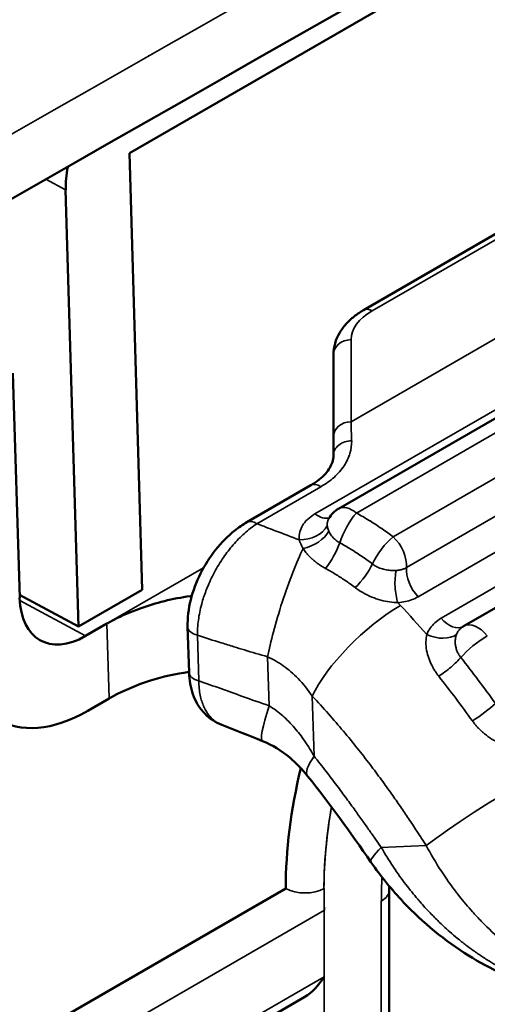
# Model space of a CAD drawing. Header units: millimetres. Extents: x 0 to 14369, y -869 to 2970.
# Tile 503 of 656: x 3638 to 3643, y 1377 to 1388. Entities that reach past the tile are written whole.
import ezdxf

# ---------------------------------------------------------------- set-up
doc = ezdxf.new("R2010")
doc.units = ezdxf.units.MM
doc.header["$LTSCALE"] = 10
doc.layers.add('Sichtbar (ISO)', color=7, linetype='Continuous', lineweight=50)
doc.layers.add('Sichtbar schmal (ISO)', color=7, linetype='Continuous', lineweight=35)

msp = doc.modelspace()

# ---------------------------------------------------------------- linework, layer by layer
at = {"layer": 'Sichtbar (ISO)'}
for p, q in [((3639.261, 1386.143), (3650.574, 1392.675)), ((3649.783, 1386.935), (3641.582, 1382.2)), ((3641.86, 1384.402), (3645.517, 1386.514)), ((3639.404, 1381.302), (3639.261, 1386.143)), ((3638.553, 1385.735), (3638.697, 1380.894)), ((3650.986, 1385.525), (3642.974, 1380.9)), ((3641.525, 1382.999), (3641.525, 1383.909)), ((3638.043, 1381.211), (3637.969, 1383.702)), ((3640.564, 1382.05), (3641.274, 1382.46)), ((3638.697, 1380.894), (3638.042, 1381.246)), ((3639.404, 1381.302), (3638.697, 1380.894)), ((3639.012, 1380.926), (3638.775, 1380.789)), ((3639.922, 1380.386), (3639.907, 1380.891)), ((3638.8, 1379.959), (3639.036, 1380.096)), ((3642.154, 1378.282), (3642.154, 1378.282)), ((3642.154, 1378.282), (3642.154, 1378.282)), ((3640.996, 1377.99), (3637.545, 1375.998)), ((3642.144, 1377.972), (3642.144, 1353.284)), ((3642.144, 1377.972), (3642.144, 1353.284)), ((3637.548, 1374.673), (3641.208, 1376.786))]:
    msp.add_line(p, q, dxfattribs=at)
for centre, end in [((3641.732, 1381.941), 149.934), ((3643.124, 1380.64), 123.6346)]:
    msp.add_arc(centre, 0.3, 120, end, dxfattribs=at)
for centre, major_axis, ratio, start_param, end_param in [((3639.261, 1386.143), (0.473, 0.881), 0.597148, 2.044686, 2.338121), ((3638.75, 1381.619), (-0.473, -0.881), 0.597148, 5.479714, 7.05051), ((3638.75, 1381.619), (-0.946, -1.762), 0.597148, 5.479714, 7.05051), ((3644.531, 1380.031), (-2.5, -4.33), 0.57735, 5.189688, 5.497787), ((3641.208, 1377.133), (-0.212, -0.367), 0.57735, 0.785398, 1.570796)]:
    msp.add_ellipse(centre, major_axis=major_axis, ratio=ratio, start_param=start_param, end_param=end_param, dxfattribs=at)
for points in [[(3689.982, 1422.257), (3669.687, 1410.632), (3649.352, 1399.028), (3628.979, 1387.444)], [(3681.101, 1410.266), (3663.353, 1400.11), (3645.576, 1389.968), (3627.768, 1379.842)], [(3639.472, 1387.218), (3639.472, 1387.218), (3639.471, 1387.218), (3639.47, 1387.218)], [(3641.472, 1382.091), (3641.472, 1382.091), (3641.472, 1382.091), (3641.472, 1382.091)], [(3641.472, 1382.09), (3641.472, 1382.09), (3641.472, 1382.09), (3641.472, 1382.091)], [(3640.737, 1379.624), (3640.585, 1379.685), (3640.433, 1379.746), (3640.285, 1379.803)], [(3641.941, 1378.281), (3641.714, 1378.608), (3641.483, 1378.933), (3641.238, 1379.236)], [(3642.144, 1378.014), (3642.144, 1378), (3642.144, 1377.986), (3642.144, 1377.972)], [(3642.144, 1378.014), (3642.144, 1378), (3642.144, 1377.986), (3642.144, 1377.972)]]:
    msp.add_open_spline(points, degree=3, dxfattribs=at)
for points, knots in [([(3641.525, 1383.909), (3641.525, 1383.952), (3641.531, 1383.994), (3641.554, 1384.074), (3641.571, 1384.112), (3641.612, 1384.183), (3641.636, 1384.216), (3641.691, 1384.278), (3641.722, 1384.306), (3641.787, 1384.357), (3641.823, 1384.381), (3641.86, 1384.402)], [3.9269908, 3.9269908, 3.9269908, 3.9269908, 4.0840704, 4.0840704, 4.2411501, 4.2411501, 4.3982297, 4.3982297, 4.5553093, 4.5553093, 4.712389, 4.712389, 4.712389, 4.712389]), ([(3641.525, 1382.999), (3641.525, 1382.985), (3641.525, 1382.972), (3641.525, 1382.944), (3641.525, 1382.93), (3641.525, 1382.903), (3641.525, 1382.889), (3641.525, 1382.861), (3641.525, 1382.847), (3641.525, 1382.818), (3641.525, 1382.804), (3641.525, 1382.79)], [3.14158167, 3.14158167, 3.14158167, 3.14158167, 3.14826399, 3.14826399, 3.15494631, 3.15494631, 3.16162862, 3.16162862, 3.16831094, 3.16831094, 3.17499224, 3.17499224, 3.17499224, 3.17499224]), ([(3641.274, 1382.46), (3641.342, 1382.499), (3641.397, 1382.544), (3641.476, 1382.633), (3641.5, 1382.678), (3641.521, 1382.743), (3641.525, 1382.767), (3641.525, 1382.79)], [0, 0, 0, 0, 0.03115942, 0.03115942, 0.06202149, 0.06202149, 0.08161286, 0.08161286, 0.08161286, 0.08161286]), ([(3639.907, 1380.891), (3639.904, 1380.987), (3639.916, 1381.089), (3639.966, 1381.289), (3640.003, 1381.389), (3640.097, 1381.575), (3640.154, 1381.665), (3640.282, 1381.825), (3640.354, 1381.898), (3640.473, 1381.993), (3640.518, 1382.024), (3640.564, 1382.05)], [0, 0, 0, 0, 0.0325837, 0.0325837, 0.0641059, 0.0641059, 0.0952311, 0.0952311, 0.1270014, 0.1270014, 0.14521, 0.14521, 0.14521, 0.14521]), ([(3639.953, 1381.232), (3639.947, 1381.232), (3639.941, 1381.231), (3639.74, 1381.204), (3639.553, 1381.157), (3639.276, 1381.057), (3639.178, 1381.015), (3639.08, 1380.963), (3639.073, 1380.959), (3639.049, 1380.947), (3639.033, 1380.938), (3639.016, 1380.928), (3639.015, 1380.927), (3639.013, 1380.926), (3639.013, 1380.926), (3639.012, 1380.926), (3639.012, 1380.926), (3639.012, 1380.926), (3639.012, 1380.926), (3639.012, 1380.926), (3639.012, 1380.926), (3639.012, 1380.926)], [-0.1094509, -0.1094509, -0.1094509, -0.1094509, -0.107707, -0.107707, -0.0470559, -0.0470559, -0.0104613, -0.0104613, -0.0073971, -0.0073971, -0.0008267, -0.0008267, -0.0001644, -0.0001644, -0.0000877, -0.0000877, -0.00004, -0.00004, -0.0000189, -0.0000189, -0.000001, -0.000001, -0.000001, -0.000001]), ([(3639.036, 1380.096), (3639.037, 1380.096), (3639.037, 1380.096), (3639.037, 1380.096), (3639.037, 1380.096), (3639.037, 1380.096), (3639.037, 1380.096), (3639.037, 1380.096), (3639.037, 1380.096), (3639.038, 1380.097), (3639.039, 1380.097), (3639.049, 1380.103), (3639.059, 1380.108), (3639.073, 1380.116), (3639.077, 1380.118), (3639.206, 1380.188), (3639.345, 1380.247), (3639.63, 1380.337), (3639.773, 1380.37), (3639.922, 1380.39)], [-0.3290537, -0.3290537, -0.3290537, -0.3290537, -0.3290426, -0.3290426, -0.3290295, -0.3290295, -0.3289954, -0.3289954, -0.3289422, -0.3289422, -0.328541, -0.328541, -0.324609, -0.324609, -0.3227674, -0.3227674, -0.2715462, -0.2715462, -0.2251462, -0.2251462, -0.2251462, -0.2251462]), ([(3640.285, 1379.803), (3640.215, 1379.83), (3640.15, 1379.873), (3640.046, 1379.98), (3640.005, 1380.044), (3639.947, 1380.187), (3639.929, 1380.268), (3639.923, 1380.364), (3639.922, 1380.375), (3639.922, 1380.386)], [0, 0, 0, 0, 0.02945204, 0.02945204, 0.05735865, 0.05735865, 0.08642761, 0.08642761, 0.09025513, 0.09025513, 0.09025513, 0.09025513]), ([(3641.238, 1379.236), (3641.179, 1379.31), (3641.113, 1379.379), (3640.951, 1379.515), (3640.849, 1379.579), (3640.737, 1379.624)], [0, 0, 0, 0, 0.03001789, 0.03001789, 0.06666192, 0.06666192, 0.06666192, 0.06666192]), ([(3644.579, 1376.807), (3644.316, 1376.795), (3644.046, 1376.83), (3643.522, 1376.979), (3643.263, 1377.097), (3642.762, 1377.407), (3642.517, 1377.609), (3642.172, 1377.974), (3642.05, 1378.124), (3641.941, 1378.281)], [0, 0, 0, 0, 0.0839815, 0.0839815, 0.169899, 0.169899, 0.2632694, 0.2632694, 0.3207131, 0.3207131, 0.3207131, 0.3207131])]:
    msp.add_open_spline(points, degree=3, knots=knots, dxfattribs=at)
at = {"layer": 'Sichtbar schmal (ISO)'}
for p, q in [((3639.135, 1387.027), (3639.136, 1387.027)), ((3649.521, 1386.877), (3641.32, 1382.142)), ((3641.78, 1382.152), (3649.981, 1386.887)), ((3641.72, 1383.165), (3647.811, 1386.682)), ((3645.612, 1386.506), (3641.955, 1384.395)), ((3650.252, 1386.545), (3642.187, 1381.889)), ((3642.335, 1381.547), (3650.4, 1386.203)), ((3638.553, 1385.735), (3638.332, 1385.853)), ((3642.464, 1381.223), (3650.529, 1385.879)), ((3650.733, 1385.611), (3642.721, 1380.986)), ((3641.72, 1383.165), (3641.72, 1384.075)), ((3640.675, 1382.034), (3641.385, 1382.444)), ((3640.829, 1381.975), (3640.829, 1381.975)), ((3639.012, 1380.926), (3640.083, 1381.544)), ((3638.044, 1381.181), (3638.775, 1380.789)), ((3639.036, 1380.096), (3639.012, 1380.926)), ((3640.016, 1380.796), (3640.031, 1380.291)), ((3640.794, 1380.558), (3640.811, 1380.014)), ((3641.29, 1380.122), (3641.309, 1379.456)), ((3642.554, 1378.465), (3642.056, 1378.443)), ((3641.42, 1352.287), (3641.42, 1377.99)), ((3642.056, 1377.85), (3642.056, 1353.162)), ((3642.056, 1353.162), (3642.056, 1377.85)), ((3641.427, 1377.749), (3637.453, 1375.455)), ((3637.46, 1374.724), (3641.42, 1377.01)), ((3641.42, 1377.01), (3641.42, 1353.267))]:
    msp.add_line(p, q, dxfattribs=at)
for centre, major_axis, ratio, start_param, end_param in [((3642.52, 1384.092), (-0.8, -0.024), 0.556849, 5.480933, 6.266331), ((3641.96, 1384.229), (-0.1, 0.173), 0.57735, 5.532694, 6.283185), ((3641.725, 1383.909), (-0.2, 0), 0.830496, 4.737523, 6.283185), ((3641.725, 1382.999), (-0.2, 0), 0.830502, 4.737526, 6.283192), ((3642.031, 1374.074), (0.366, -10.945), 0.001225, 3.732168, 3.766176), ((3641.725, 1382.79), (-0.2, 0), 0.811437, 4.702927, 6.283185), ((3641.374, 1382.287), (-0.1, 0.173), 0.57735, 5.420655, 6.283185), ((3641.732, 1381.941), (-0.15, 0.26), 0.57735, 5.271169, 6.283185), ((3641.347, 1382.369), (0.15, -0.26), 0.57735, 5.368582, 6.164587), ((3641.732, 1381.941), (-0.141, -0.265), 0.265864, 3.942732, 5.313977), ((3640.664, 1381.877), (-0.1, 0.173), 0.57735, 5.420663, 6.283213), ((3641.18, 1382.077), (0.297, 0.039), 0.733828, 4.499866, 5.793848), ((3641.215, 1381.959), (0.273, 0.125), 0.606594, 4.343947, 5.592024), ((3642.124, 1381.692), (0.18, 0.24), 0.295211, 0.859726, 2.229456), ((3642.124, 1381.692), (0.15, -0.26), 0.57735, 0.69159, 2.051681), ((3641.456, 1381.703), (0.147, 0.262), 0.251404, 4.17424, 5.31984), ((3641.791, 1381.482), (0.182, 0.238), 0.287135, 4.228556, 5.374269), ((3642.546, 1381.402), (0.15, -0.26), 0.57735, 3.833183, 5.102283), ((3641.997, 1380.53), (0.726, 0.688), 0.312439, 0.917538, 2.488334), ((3640.506, 1377.241), (3.251, -5.631), 0.57735, 1.893061, 1.963106), ((3642.813, 1381.153), (0.15, -0.26), 0.57735, 5.046993, 6.269627), ((3643.124, 1380.64), (-0.15, 0.26), 0.57735, 4.965422, 6.283185), ((3640.107, 1380.897), (-0.2, -0.006), 0.556849, 6.283168, 7.362912), ((3642.655, 1380.969), (0.281, -0.105), 0.627565, 4.609277, 5.893863), ((3643.124, 1380.64), (-0.235, -0.187), 0.20433, 4.081587, 5.451397), ((3640.056, 1376.581), (-4.009, 6.942), 0.577091, 4.883289, 4.964049), ((3640.122, 1380.392), (-0.2, -0.006), 0.556849, 0, 1.079741), ((3639.891, 1376.487), (-3.886, 6.733), 0.578294, 4.883455, 4.964289), ((3643.139, 1379.947), (-0.244, -0.175), 0.139628, 1.171687, 2.317952), ((3641.112, 1380.551), (-0.375, -0.927), 0.098866, 5.3698, 6.283185), ((3642.016, 1379.864), (-0.778, -0.628), 0.213234, 5.650959, 6.28319), ((3644.531, 1380.031), (-2.5, -4.33), 0.57735, 5.189688, 5.497787), ((3643.261, 1378.873), (0.844, 0.537), 0.060564, 0.954016, 2.524812), ((3644.743, 1379.909), (-2.35, -4.07), 0.57735, 5.273059, 5.56166), ((3644.743, 1379.909), (-2.35, -4.07), 0.57735, 5.273059, 5.497787), ((3642.763, 1378.851), (-0.822, -0.57), 0.116586, 5.662842, 6.283188), ((3645.804, 1380.014), (2.65, 4.59), 0.57735, 2.295809, 2.356194), ((3645.804, 1380.014), (-2.65, -4.59), 0.57735, 5.437402, 5.497787), ((3641.208, 1378.112), (0.3, 0), 0.57735, 3.926991, 5.497787), ((3641.844, 1377.972), (0.3, 0), 0.57735, 5.497787, 6.283185), ((3641.844, 1377.972), (0.3, 0), 0.57735, 5.497787, 6.283185)]:
    msp.add_ellipse(centre, major_axis=major_axis, ratio=ratio, start_param=start_param, end_param=end_param, dxfattribs=at)
for points in [[(3632.067, 1386.617), (3651.717, 1397.777), (3671.331, 1408.961), (3690.909, 1420.168)], [(3632.399, 1385.988), (3652.049, 1397.148), (3671.663, 1408.336), (3691.24, 1419.544)], [(3681.613, 1411.272), (3663.92, 1401.145), (3646.197, 1391.039), (3628.443, 1380.943)], [(3641.145, 1381.855), (3641.148, 1381.846), (3641.154, 1381.825), (3641.168, 1381.794), (3641.181, 1381.771), (3641.188, 1381.76)], [(3642.239, 1381.158), (3642.269, 1381.16), (3642.325, 1381.168), (3642.398, 1381.19), (3642.443, 1381.211), (3642.464, 1381.223)], [(3642.239, 1381.158), (3642.242, 1381.154), (3642.248, 1381.148), (3642.258, 1381.138), (3642.264, 1381.131), (3642.267, 1381.128)], [(3642.938, 1380.55), (3642.925, 1380.535), (3642.893, 1380.501), (3642.831, 1380.444), (3642.761, 1380.388), (3642.715, 1380.356), (3642.694, 1380.342)]]:
    msp.add_open_spline(points, degree=3, dxfattribs=at)
for points, knots in [([(3641.727, 1382.952), (3641.728, 1382.906), (3641.722, 1382.859), (3641.708, 1382.813), (3641.694, 1382.767), (3641.673, 1382.721), (3641.643, 1382.676), (3641.613, 1382.631), (3641.575, 1382.587), (3641.531, 1382.548), (3641.488, 1382.509), (3641.439, 1382.475), (3641.385, 1382.444)], [0, 0, 0, 0, 0.25, 0.25, 0.25, 0.5, 0.5, 0.5, 0.75, 0.75, 0.75, 1, 1, 1, 1]), ([(3641.32, 1382.142), (3641.287, 1382.122), (3641.258, 1382.101), (3641.236, 1382.08), (3641.213, 1382.059), (3641.197, 1382.037), (3641.183, 1382.015), (3641.169, 1381.993), (3641.159, 1381.969), (3641.152, 1381.943), (3641.146, 1381.917), (3641.144, 1381.887), (3641.145, 1381.855)], [0, 0, 0, 0, 0.25, 0.25, 0.25, 0.5, 0.5, 0.5, 0.75, 0.75, 0.75, 1, 1, 1, 1]), ([(3642.187, 1381.889), (3642.148, 1381.919), (3642.107, 1381.948), (3642.066, 1381.976), (3642.063, 1381.978), (3642.06, 1381.98), (3642.056, 1381.983), (3642.015, 1382.011), (3641.973, 1382.038), (3641.931, 1382.064), (3641.927, 1382.066), (3641.924, 1382.068), (3641.92, 1382.07), (3641.874, 1382.099), (3641.827, 1382.126), (3641.78, 1382.152)], [0, 0, 0, 0, 0.308392, 0.308392, 0.308392, 0.333333, 0.333333, 0.333333, 0.641676, 0.641676, 0.641676, 0.666667, 0.666667, 0.666667, 1, 1, 1, 1]), ([(3640.016, 1380.796), (3640.015, 1380.848), (3640.018, 1380.904), (3640.026, 1380.963), (3640.034, 1381.021), (3640.046, 1381.083), (3640.063, 1381.144), (3640.076, 1381.193), (3640.092, 1381.242), (3640.11, 1381.29), (3640.115, 1381.301), (3640.119, 1381.313), (3640.124, 1381.325), (3640.148, 1381.383), (3640.174, 1381.44), (3640.204, 1381.496), (3640.235, 1381.552), (3640.269, 1381.608), (3640.303, 1381.658), (3640.338, 1381.709), (3640.374, 1381.755), (3640.412, 1381.799), (3640.451, 1381.844), (3640.492, 1381.887), (3640.537, 1381.927), (3640.581, 1381.967), (3640.628, 1382.003), (3640.675, 1382.034)], [0, 0, 0, 0, 0.125, 0.125, 0.125, 0.25, 0.25, 0.25, 0.3504822, 0.3504822, 0.3504822, 0.375, 0.375, 0.375, 0.5, 0.5, 0.5, 0.625, 0.625, 0.625, 0.75, 0.75, 0.75, 0.875, 0.875, 0.875, 0.9999981, 0.9999981, 0.9999981, 0.9999981]), ([(3641.145, 1381.855), (3641.056, 1381.889), (3640.898, 1381.949), (3640.742, 1382.008), (3640.675, 1382.034)], [0, 0, 0, 0, 0.563711, 1, 1, 1, 1]), ([(3641.456, 1382.009), (3641.455, 1382.019), (3641.454, 1382.038), (3641.46, 1382.065), (3641.467, 1382.082), (3641.472, 1382.09), (3641.472, 1382.091)], [0, 0, 0, 0, 0.1769284, 0.3360099, 0.480346, 0.5021939, 0.5021939, 0.5021939, 0.5021939]), ([(3641.474, 1381.95), (3641.47, 1381.957), (3641.467, 1381.964), (3641.465, 1381.971), (3641.463, 1381.978), (3641.461, 1381.984), (3641.459, 1381.991), (3641.458, 1381.997), (3641.457, 1382.003), (3641.456, 1382.009)], [0.0000014, 0.0000014, 0.0000014, 0.0000014, 0.3561213, 0.3561213, 0.3561213, 0.6887168, 0.6887168, 0.6887168, 0.9999946, 0.9999946, 0.9999946, 0.9999946]), ([(3641.594, 1381.822), (3641.587, 1381.826), (3641.574, 1381.834), (3641.556, 1381.847), (3641.538, 1381.862), (3641.521, 1381.879), (3641.504, 1381.899), (3641.487, 1381.923), (3641.478, 1381.941), (3641.474, 1381.95)], [0.0000007, 0.0000007, 0.0000007, 0.0000007, 0.1226521, 0.2423988, 0.3669425, 0.5004838, 0.6488864, 0.814631, 1, 1, 1, 1]), ([(3641.594, 1381.822), (3641.634, 1381.8), (3641.673, 1381.777), (3641.712, 1381.754), (3641.753, 1381.729), (3641.793, 1381.703), (3641.833, 1381.676), (3641.875, 1381.647), (3641.917, 1381.617), (3641.958, 1381.587)], [0, 0, 0, 0, 0.311778, 0.311778, 0.311778, 0.645066, 0.645066, 0.645066, 1, 1, 1, 1]), ([(3640.794, 1380.558), (3640.81, 1380.638), (3640.832, 1380.732), (3640.859, 1380.836), (3640.887, 1380.939), (3640.92, 1381.052), (3640.956, 1381.165), (3640.993, 1381.278), (3641.033, 1381.391), (3641.073, 1381.492), (3641.113, 1381.594), (3641.152, 1381.685), (3641.188, 1381.76)], [0.0000108, 0.0000108, 0.0000108, 0.0000108, 0.25, 0.25, 0.25, 0.5, 0.5, 0.5, 0.75, 0.75, 0.75, 1, 1, 1, 1]), ([(3641.188, 1381.76), (3641.198, 1381.744), (3641.208, 1381.729), (3641.22, 1381.714), (3641.224, 1381.709), (3641.228, 1381.704), (3641.232, 1381.699), (3641.24, 1381.691), (3641.247, 1381.682), (3641.255, 1381.674), (3641.265, 1381.664), (3641.275, 1381.654), (3641.286, 1381.644), (3641.288, 1381.642), (3641.289, 1381.641), (3641.291, 1381.64), (3641.302, 1381.63), (3641.314, 1381.62), (3641.326, 1381.61), (3641.335, 1381.603), (3641.344, 1381.596), (3641.354, 1381.589), (3641.356, 1381.587), (3641.359, 1381.585), (3641.362, 1381.584), (3641.374, 1381.576), (3641.386, 1381.568), (3641.398, 1381.56), (3641.411, 1381.552), (3641.424, 1381.545), (3641.437, 1381.537)], [0, 0, 0, 0, 0.1843485, 0.1843485, 0.1843485, 0.25, 0.25, 0.25, 0.3600985, 0.3600985, 0.3600985, 0.5, 0.5, 0.5, 0.5190563, 0.5190563, 0.5190563, 0.6552376, 0.6552376, 0.6552376, 0.75, 0.75, 0.75, 0.7770367, 0.7770367, 0.7770367, 0.8897497, 0.8897497, 0.8897497, 0.9999997, 0.9999997, 0.9999997, 0.9999997]), ([(3642.221, 1381.515), (3642.201, 1381.514), (3642.18, 1381.514), (3642.159, 1381.516), (3642.138, 1381.517), (3642.117, 1381.52), (3642.096, 1381.525), (3642.077, 1381.529), (3642.058, 1381.534), (3642.04, 1381.541), (3642.024, 1381.547), (3642.009, 1381.554), (3641.994, 1381.563), (3641.981, 1381.57), (3641.969, 1381.578), (3641.958, 1381.587)], [0.0000001, 0.0000001, 0.0000001, 0.0000001, 0.2221574, 0.2221574, 0.2221574, 0.4430114, 0.4430114, 0.4430114, 0.6501442, 0.6501442, 0.6501442, 0.8357653, 0.8357653, 0.8357653, 0.9999992, 0.9999992, 0.9999992, 0.9999992]), ([(3641.437, 1381.537), (3641.473, 1381.517), (3641.547, 1381.475), (3641.657, 1381.405), (3641.73, 1381.352), (3641.767, 1381.325)], [0.0000221, 0.0000221, 0.0000221, 0.0000221, 0.3117776, 0.6450655, 0.9999997, 0.9999997, 0.9999997, 0.9999997]), ([(3642.239, 1381.158), (3642.231, 1381.181), (3642.224, 1381.209), (3642.219, 1381.24), (3642.214, 1381.27), (3642.21, 1381.303), (3642.208, 1381.336), (3642.207, 1381.369), (3642.207, 1381.402), (3642.209, 1381.433), (3642.212, 1381.463), (3642.216, 1381.491), (3642.221, 1381.515)], [0, 0, 0, 0, 0.25, 0.25, 0.25, 0.5, 0.5, 0.5, 0.75, 0.75, 0.75, 1, 1, 1, 1]), ([(3642.335, 1381.547), (3642.325, 1381.541), (3642.314, 1381.536), (3642.303, 1381.532), (3642.291, 1381.527), (3642.279, 1381.524), (3642.266, 1381.521), (3642.252, 1381.518), (3642.237, 1381.516), (3642.221, 1381.515)], [0, 0, 0, 0, 0.3116828, 0.3116828, 0.3116828, 0.6366192, 0.6366192, 0.6366192, 0.9999999, 0.9999999, 0.9999999, 0.9999999]), ([(3641.767, 1381.325), (3641.776, 1381.318), (3641.785, 1381.311), (3641.794, 1381.304), (3641.812, 1381.292), (3641.83, 1381.281), (3641.85, 1381.27), (3641.881, 1381.252), (3641.916, 1381.235), (3641.95, 1381.221), (3641.984, 1381.206), (3642.017, 1381.195), (3642.05, 1381.186), (3642.083, 1381.177), (3642.116, 1381.17), (3642.148, 1381.166), (3642.18, 1381.161), (3642.21, 1381.158), (3642.239, 1381.158)], [0, 0, 0, 0, 0.070512, 0.070512, 0.070512, 0.2, 0.2, 0.2, 0.4, 0.4, 0.4, 0.6, 0.6, 0.6, 0.8, 0.8, 0.8, 1, 1, 1, 1]), ([(3642.56, 1380.805), (3642.571, 1380.83), (3642.583, 1380.853), (3642.598, 1380.875), (3642.613, 1380.896), (3642.63, 1380.915), (3642.65, 1380.934), (3642.67, 1380.952), (3642.694, 1380.97), (3642.721, 1380.986)], [0.0000002, 0.0000002, 0.0000002, 0.0000002, 0.3333333, 0.3333333, 0.3333333, 0.6666667, 0.6666667, 0.6666667, 1, 1, 1, 1]), ([(3640.794, 1380.558), (3640.708, 1380.583), (3640.621, 1380.608), (3640.536, 1380.634), (3640.497, 1380.646), (3640.459, 1380.657), (3640.421, 1380.669), (3640.374, 1380.683), (3640.326, 1380.698), (3640.278, 1380.713), (3640.192, 1380.74), (3640.104, 1380.767), (3640.016, 1380.796)], [0.0000622, 0.0000622, 0.0000622, 0.0000622, 0.3333333, 0.3333333, 0.3333333, 0.4822241, 0.4822241, 0.4822241, 0.6666667, 0.6666667, 0.6666667, 1, 1, 1, 1]), ([(3642.694, 1380.342), (3642.679, 1380.36), (3642.666, 1380.378), (3642.653, 1380.399), (3642.645, 1380.41), (3642.638, 1380.422), (3642.631, 1380.434), (3642.626, 1380.444), (3642.62, 1380.454), (3642.615, 1380.464), (3642.602, 1380.49), (3642.591, 1380.517), (3642.582, 1380.541), (3642.571, 1380.572), (3642.564, 1380.598), (3642.559, 1380.626), (3642.559, 1380.628), (3642.558, 1380.631), (3642.558, 1380.633), (3642.554, 1380.661), (3642.551, 1380.69), (3642.551, 1380.717), (3642.551, 1380.719), (3642.551, 1380.722), (3642.551, 1380.724), (3642.551, 1380.753), (3642.555, 1380.78), (3642.56, 1380.805)], [0.0000205, 0.0000205, 0.0000205, 0.0000205, 0.1282484, 0.1282484, 0.1282484, 0.2, 0.2, 0.2, 0.2568039, 0.2568039, 0.2568039, 0.4, 0.4, 0.4, 0.5832646, 0.5832646, 0.5832646, 0.6, 0.6, 0.6, 0.784165, 0.784165, 0.784165, 0.8, 0.8, 0.8, 1, 1, 1, 1]), ([(3642.938, 1380.55), (3642.93, 1380.559), (3642.916, 1380.58), (3642.897, 1380.616), (3642.883, 1380.658), (3642.875, 1380.705), (3642.876, 1380.756), (3642.884, 1380.789), (3642.89, 1380.805)], [0, 0, 0, 0, 0.127336, 0.267102, 0.423377, 0.599664, 0.794318, 1, 1, 1, 1]), ([(3642.89, 1380.805), (3642.893, 1380.813), (3642.896, 1380.82), (3642.9, 1380.827), (3642.904, 1380.834), (3642.908, 1380.841), (3642.912, 1380.847), (3642.917, 1380.852), (3642.921, 1380.858), (3642.926, 1380.863), (3642.93, 1380.867), (3642.935, 1380.872), (3642.94, 1380.876), (3642.944, 1380.88), (3642.949, 1380.884), (3642.954, 1380.887), (3642.955, 1380.888), (3642.957, 1380.889), (3642.958, 1380.89)], [0.0000005, 0.0000005, 0.0000005, 0.0000005, 0.2050625, 0.2050625, 0.2050625, 0.3915469, 0.3915469, 0.3915469, 0.5621783, 0.5621783, 0.5621783, 0.7183644, 0.7183644, 0.7183644, 0.860493, 0.860493, 0.860493, 0.9013643, 0.9013643, 0.9013643, 0.9013643]), ([(3640.794, 1380.558), (3640.794, 1380.558), (3640.855, 1380.53), (3640.974, 1380.462), (3641.142, 1380.317), (3641.242, 1380.193), (3641.29, 1380.122)], [0.0000285, 0.0000285, 0.0000285, 0.0000285, 0.0001633, 0.3115275, 0.6375988, 1, 1, 1, 1]), ([(3640.285, 1379.803), (3640.269, 1379.81), (3640.253, 1379.817), (3640.238, 1379.826), (3640.23, 1379.831), (3640.222, 1379.836), (3640.214, 1379.841), (3640.191, 1379.858), (3640.173, 1379.875), (3640.155, 1379.895), (3640.151, 1379.9), (3640.147, 1379.905), (3640.142, 1379.911), (3640.123, 1379.935), (3640.105, 1379.964), (3640.09, 1379.996), (3640.089, 1379.999), (3640.087, 1380.003), (3640.086, 1380.006), (3640.069, 1380.043), (3640.056, 1380.084), (3640.046, 1380.132), (3640.037, 1380.179), (3640.031, 1380.233), (3640.031, 1380.291)], [0.4741746, 0.4741746, 0.4741746, 0.4741746, 0.5266512, 0.5266512, 0.5266512, 0.5555556, 0.5555556, 0.5555556, 0.6443807, 0.6443807, 0.6443807, 0.6666667, 0.6666667, 0.6666667, 0.7679196, 0.7679196, 0.7679196, 0.7777778, 0.7777778, 0.7777778, 0.8888889, 0.8888889, 0.8888889, 1, 1, 1, 1]), ([(3640.031, 1380.291), (3640.111, 1380.263), (3640.193, 1380.234), (3640.275, 1380.205), (3640.357, 1380.176), (3640.438, 1380.147), (3640.526, 1380.115), (3640.614, 1380.084), (3640.71, 1380.049), (3640.811, 1380.014)], [0, 0, 0, 0, 0.333333, 0.333333, 0.333333, 0.666667, 0.666667, 0.666667, 1, 1, 1, 1]), ([(3641.29, 1380.122), (3641.35, 1380.058), (3641.467, 1379.93), (3641.633, 1379.737), (3641.787, 1379.549), (3641.927, 1379.369), (3642.054, 1379.199), (3642.166, 1379.043), (3642.266, 1378.9), (3642.36, 1378.762), (3642.455, 1378.618), (3642.52, 1378.518), (3642.554, 1378.465)], [0, 0, 0, 0, 0.1330587, 0.2574193, 0.3753179, 0.4855253, 0.5866122, 0.6774022, 0.7576442, 0.83345, 0.9123466, 1, 1, 1, 1]), ([(3641.309, 1379.456), (3641.277, 1379.514), (3641.21, 1379.623), (3641.094, 1379.775), (3640.962, 1379.909), (3640.863, 1379.982), (3640.811, 1380.014)], [0, 0, 0, 0, 0.2502432, 0.4902043, 0.7405111, 0.9999994, 0.9999994, 0.9999994, 0.9999994]), ([(3643.508, 1379.554), (3643.486, 1379.558), (3643.464, 1379.564), (3643.442, 1379.571), (3643.433, 1379.574), (3643.423, 1379.577), (3643.413, 1379.581), (3643.403, 1379.584), (3643.392, 1379.589), (3643.382, 1379.593), (3643.364, 1379.601), (3643.345, 1379.61), (3643.328, 1379.619), (3643.326, 1379.62), (3643.324, 1379.621), (3643.322, 1379.622), (3643.307, 1379.63), (3643.294, 1379.638), (3643.28, 1379.646), (3643.267, 1379.655), (3643.254, 1379.664), (3643.239, 1379.674), (3643.228, 1379.683), (3643.215, 1379.693), (3643.202, 1379.703), (3643.192, 1379.712), (3643.181, 1379.721), (3643.171, 1379.731), (3643.163, 1379.737), (3643.156, 1379.744), (3643.15, 1379.751), (3643.147, 1379.753), (3643.144, 1379.756), (3643.142, 1379.758), (3643.133, 1379.767), (3643.124, 1379.777), (3643.116, 1379.786), (3643.107, 1379.796), (3643.099, 1379.806), (3643.091, 1379.816), (3643.083, 1379.826), (3643.075, 1379.837), (3643.067, 1379.848)], [0, 0, 0, 0, 0.138805, 0.138805, 0.138805, 0.2, 0.2, 0.2, 0.265893, 0.265893, 0.265893, 0.384878, 0.384878, 0.384878, 0.4, 0.4, 0.4, 0.500808, 0.500808, 0.500808, 0.6, 0.6, 0.6, 0.68387, 0.68387, 0.68387, 0.753517, 0.753517, 0.753517, 0.8, 0.8, 0.8, 0.81715, 0.81715, 0.81715, 0.878353, 0.878353, 0.878353, 0.938515, 0.938515, 0.938515, 1, 1, 1, 1]), ([(3642.056, 1378.443), (3642.035, 1378.473), (3641.991, 1378.536), (3641.922, 1378.634), (3641.847, 1378.741), (3641.762, 1378.859), (3641.667, 1378.99), (3641.56, 1379.134), (3641.44, 1379.292), (3641.354, 1379.4), (3641.309, 1379.456)], [0, 0, 0, 0, 0.0902487, 0.1848606, 0.2879978, 0.402636, 0.5312365, 0.6740149, 0.8303858, 0.9999991, 0.9999991, 0.9999991, 0.9999991]), ([(3642.056, 1378.443), (3642.097, 1378.371), (3642.141, 1378.301), (3642.186, 1378.232), (3642.188, 1378.229), (3642.19, 1378.226), (3642.192, 1378.224), (3642.236, 1378.158), (3642.281, 1378.094), (3642.329, 1378.032), (3642.371, 1377.977), (3642.415, 1377.923), (3642.46, 1377.87), (3642.467, 1377.862), (3642.475, 1377.853), (3642.483, 1377.844), (3642.52, 1377.8), (3642.559, 1377.758), (3642.598, 1377.717), (3642.614, 1377.701), (3642.63, 1377.684), (3642.646, 1377.668), (3642.678, 1377.636), (3642.711, 1377.605), (3642.743, 1377.574), (3642.768, 1377.551), (3642.793, 1377.529), (3642.817, 1377.507), (3642.845, 1377.483), (3642.872, 1377.46), (3642.899, 1377.437), (3642.931, 1377.411), (3642.963, 1377.386), (3642.995, 1377.361), (3643.022, 1377.341), (3643.049, 1377.321), (3643.076, 1377.302), (3643.11, 1377.277), (3643.144, 1377.254), (3643.179, 1377.231), (3643.212, 1377.209), (3643.246, 1377.188), (3643.28, 1377.167), (3643.309, 1377.15), (3643.337, 1377.133), (3643.366, 1377.117), (3643.416, 1377.09), (3643.466, 1377.064), (3643.516, 1377.04), (3643.53, 1377.033), (3643.544, 1377.027), (3643.557, 1377.02), (3643.621, 1376.991), (3643.686, 1376.965), (3643.75, 1376.941), (3643.762, 1376.937), (3643.773, 1376.933), (3643.785, 1376.929), (3643.838, 1376.911), (3643.891, 1376.894), (3643.944, 1376.88), (3643.991, 1376.867), (3644.038, 1376.856), (3644.085, 1376.847), (3644.103, 1376.843), (3644.121, 1376.84), (3644.139, 1376.837), (3644.204, 1376.825), (3644.268, 1376.817), (3644.332, 1376.812), (3644.359, 1376.81), (3644.386, 1376.808), (3644.412, 1376.807), (3644.45, 1376.805), (3644.487, 1376.805), (3644.524, 1376.805), (3644.543, 1376.806), (3644.561, 1376.806), (3644.579, 1376.807)], [0, 0, 0, 0, 0.0526316, 0.0526316, 0.0526316, 0.0549114, 0.0549114, 0.0549114, 0.1052632, 0.1052632, 0.1052632, 0.1501926, 0.1501926, 0.1501926, 0.1578947, 0.1578947, 0.1578947, 0.1953604, 0.1953604, 0.1953604, 0.2105263, 0.2105263, 0.2105263, 0.2407004, 0.2407004, 0.2407004, 0.2631579, 0.2631579, 0.2631579, 0.2876574, 0.2876574, 0.2876574, 0.3157895, 0.3157895, 0.3157895, 0.3389966, 0.3389966, 0.3389966, 0.3684211, 0.3684211, 0.3684211, 0.3969616, 0.3969616, 0.3969616, 0.4210526, 0.4210526, 0.4210526, 0.4624628, 0.4624628, 0.4624628, 0.4736842, 0.4736842, 0.4736842, 0.5263158, 0.5263158, 0.5263158, 0.5356483, 0.5356483, 0.5356483, 0.5789474, 0.5789474, 0.5789474, 0.6168905, 0.6168905, 0.6168905, 0.6315789, 0.6315789, 0.6315789, 0.6842105, 0.6842105, 0.6842105, 0.7060101, 0.7060101, 0.7060101, 0.7368421, 0.7368421, 0.7368421, 0.7520708, 0.7520708, 0.7520708, 0.7520708]), ([(3644.945, 1376.823), (3644.889, 1376.821), (3644.832, 1376.821), (3644.775, 1376.824), (3644.661, 1376.829), (3644.547, 1376.845), (3644.43, 1376.872), (3644.318, 1376.898), (3644.204, 1376.934), (3644.09, 1376.981), (3644.085, 1376.983), (3644.081, 1376.985), (3644.077, 1376.987), (3643.969, 1377.032), (3643.862, 1377.087), (3643.759, 1377.149), (3643.749, 1377.155), (3643.739, 1377.161), (3643.729, 1377.167), (3643.634, 1377.226), (3643.543, 1377.291), (3643.449, 1377.366), (3643.433, 1377.379), (3643.416, 1377.393), (3643.4, 1377.406), (3643.323, 1377.471), (3643.244, 1377.544), (3643.168, 1377.622), (3643.133, 1377.658), (3643.099, 1377.694), (3643.066, 1377.731), (3643.016, 1377.787), (3642.968, 1377.844), (3642.923, 1377.901), (3642.873, 1377.964), (3642.827, 1378.027), (3642.782, 1378.091), (3642.762, 1378.121), (3642.742, 1378.151), (3642.722, 1378.18), (3642.661, 1378.275), (3642.605, 1378.37), (3642.554, 1378.465)], [0.250502, 0.250502, 0.250502, 0.250502, 0.3, 0.3, 0.3, 0.4, 0.4, 0.4, 0.496396, 0.496396, 0.496396, 0.5, 0.5, 0.5, 0.5911121, 0.5911121, 0.5911121, 0.6, 0.6, 0.6, 0.6853817, 0.6853817, 0.6853817, 0.7, 0.7, 0.7, 0.7685358, 0.7685358, 0.7685358, 0.8, 0.8, 0.8, 0.8476905, 0.8476905, 0.8476905, 0.9, 0.9, 0.9, 0.9240966, 0.9240966, 0.9240966, 1, 1, 1, 1])]:
    msp.add_open_spline(points, degree=3, knots=knots, dxfattribs=at)

doc.saveas('drawing.dxf')
